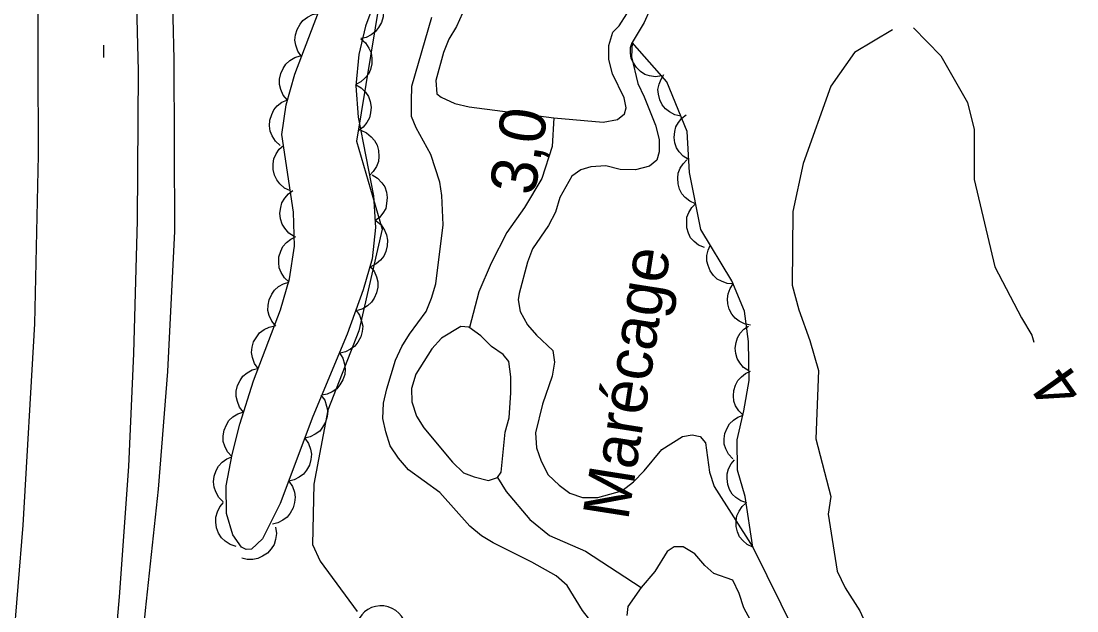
# Model space of a CAD drawing. Extents: x 282461 to 284471, y 5554090 to 5557646.
# Drawn here: x 283536.9 to 283605.6, y 5556424.5 to 5556463 of the extents above; entities that cross this region are included whole.
import ezdxf

# ---------------------------------------------------------------- set-up
doc = ezdxf.new("R2010")
doc.units = 0
for name, color, linetype in [('Niveau 2', 7, 'Continuous'), ('Niveau 21', 7, 'Continuous'), ('Niveau 3', 7, 'Continuous'), ('Niveau 4', 7, 'Continuous'), ('Niveau 44', 7, 'Continuous'), ('Niveau 7', 7, 'Continuous')]:
    doc.layers.add(name, color=color, linetype=linetype)

msp = doc.modelspace()

# ---------------------------------------------------------------- linework, layer by layer
at = {"layer": 'Niveau 2'}
for points in [[(283557.76, 5556498.89), (283557.77, 5556498.08), (283557.66, 5556497.62), (283557.68, 5556495.18), (283556.72, 5556491.82), (283557.11, 5556490.16), (283558.71, 5556486.14), (283560, 5556484.39), (283561.45, 5556480.57), (283561.62, 5556478.15), (283561.45, 5556471.66), (283558.73, 5556455.15), (283560.39, 5556449.41), (283558.88, 5556442.8), (283556.87, 5556437.62), (283555.95, 5556432.8), (283555.86, 5556428.88), (283556.36, 5556427.78), (283558.77, 5556424.51)], [(283593.63, 5556462.41), (283591.15, 5556460.92), (283589.61, 5556458.73), (283587.81, 5556453.7), (283587.15, 5556450.57), (283587.09, 5556445.76), (283587.53, 5556444.16), (283588.26, 5556442.17), (283588.81, 5556440.2), (283588.64, 5556435.76), (283589.62, 5556432), (283589.45, 5556430.84), (283590.03, 5556427.14), (283590.55, 5556426.05), (283591.51, 5556424.55), (283592.92, 5556421.44)], [(283595, 5556462.53), (283596.78, 5556460.7), (283598.53, 5556457.67), (283598.96, 5556455.91), (283598.96, 5556452.66), (283600.3, 5556446.97), (283602.03, 5556443.64), (283602.71, 5556442.5), (283602.83, 5556442.06)]]:
    msp.add_lwpolyline(points, dxfattribs=at)
at = {"layer": 'Niveau 21'}
for points in [[(283542.07, 5556411.4), (283543.3, 5556425.46), (283543.9, 5556433.95), (283544.22, 5556441.32), (283544.46, 5556449.98), (283544.53, 5556459.73), (283543.78, 5556489.52), (283542.62, 5556514.76), (283540.19, 5556562.22), (283538.34, 5556596.29)], [(283498.59, 5556015.13), (283507.24, 5556117.01), (283512.33, 5556171.47), (283516.76, 5556220.04), (283520.02, 5556253.99), (283522.55, 5556281.77), (283527.75, 5556335.29), (283530.4, 5556361.96), (283533.98, 5556396.7), (283536.05, 5556418.15), (283537.02, 5556430.12), (283537.77, 5556443.25), (283538.02, 5556454.23), (283537.97, 5556466.77), (283537.68, 5556479.84), (283537.15, 5556494.87), (283533.58, 5556562.44), (283532.5, 5556585.25)], [(283529.54, 5556267.01), (283530.78, 5556278.27), (283531.6, 5556288.21), (283533.62, 5556308.79), (283535.75, 5556332.16), (283537.38, 5556347.22), (283540.14, 5556374.59), (283542.09, 5556391.8), (283542.68, 5556400.22), (283544.99, 5556424.58), (283545.83, 5556432.48), (283546.44, 5556440.15), (283546.89, 5556449.28), (283546.85, 5556460.49), (283546.4, 5556479.36), (283545.36, 5556501.48), (283544.74, 5556509.72), (283544.41, 5556518.25), (283543.3, 5556536.9), (283543.06, 5556542.76), (283541.85, 5556561.22), (283541.51, 5556570.63)]]:
    msp.add_lwpolyline(points, dxfattribs=at)
at = {"layer": 'Niveau 3'}
msp.add_line((283542.27, 5556460.6), (283542.27, 5556461.4), dxfattribs=at)
at = {"layer": 'Niveau 4'}
for points in [[(283565.64, 5556463.49), (283565.24, 5556462.61), (283564.73, 5556461.79), (283564.39, 5556460.92), (283563.89, 5556459.11), (283563.96, 5556458.24), (283564.25, 5556458.01), (283565.13, 5556457.61), (283566.06, 5556457.39), (283571.58, 5556456.67), (283574.8, 5556456.38), (283575.72, 5556456.57), (283576.19, 5556456.92), (283576.3, 5556457.33), (283576.17, 5556457.97), (283575.4, 5556459.53), (283575.16, 5556460.46), (283575.15, 5556461.39), (283575.43, 5556462.26), (283575.83, 5556462.67), (283576.34, 5556463.44)], [(283571.58, 5556456.67), (283571.47, 5556454.81), (283570.8, 5556452.71), (283569.66, 5556450.83), (283568.51, 5556449.19), (283567.49, 5556447.2), (283566.7, 5556445.33), (283566.08, 5556443.01)], [(283568.78, 5556438.76), (283568.77, 5556439.8), (283568.64, 5556440.79), (283568.28, 5556441.25), (283567.52, 5556441.77), (283566.82, 5556442.46), (283566.05, 5556443.03), (283565.53, 5556443.08), (283564.26, 5556442.31), (283563.63, 5556441.61), (283562.6, 5556439.97), (283562.32, 5556439.03), (283562.33, 5556438.16), (283562.63, 5556437.24), (283563.11, 5556436.48), (283564.99, 5556434.24), (283565.7, 5556433.55), (283566.4, 5556433.27), (283567.33, 5556433.04), (283567.91, 5556433.23), (283568.14, 5556433.58), (283568.4, 5556436.2), (283568.68, 5556437.13), (283568.78, 5556438.76)], [(283567.91, 5556433.23), (283568.48, 5556432.33), (283570.01, 5556430.49), (283571.3, 5556429.46), (283573.64, 5556428.44), (283577.27, 5556426.07)], [(283584.66, 5556423.42), (283583.95, 5556424.75), (283583.65, 5556425.67), (283583.23, 5556426.54), (283582, 5556426.99), (283581.41, 5556427.51), (283580.77, 5556428.26), (283580, 5556428.71), (283579.42, 5556428.71), (283578.96, 5556428.41), (283578.16, 5556427.12), (283577.27, 5556426.07), (283576.39, 5556424.84), (283576.33, 5556424.25)]]:
    msp.add_lwpolyline(points, dxfattribs=at)
at = {"layer": 'Niveau 44'}
for points in [[(283559.95, 5556464.35), (283559.31, 5556462.63), (283558.89, 5556460.79), (283558.68, 5556458.76), (283558.83, 5556456.71), (283559.83, 5556451.59), (283559.96, 5556449.52), (283559.74, 5556447.48), (283559.17, 5556445.47), (283558.11, 5556442.57), (283555.89, 5556437.21), (283553.76, 5556431.54), (283552.61, 5556429.23), (283551.88, 5556428.56), (283551.55, 5556428.54), (283551.24, 5556428.69), (283550.68, 5556429.49), (283550.27, 5556430.89), (283550.25, 5556432.7), (283550.63, 5556434.73), (283551.13, 5556436.71), (283552.02, 5556439.54), (283553.78, 5556444.15), (283554.37, 5556446.18), (283554.69, 5556448.31), (283554.63, 5556450.52), (283553.86, 5556455.58), (283554.14, 5556457.52), (283554.71, 5556459.52), (283556.7, 5556464.77)], [(283560.06, 5556464.63), (283560.3, 5556464.29), (283560.43, 5556463.91), (283560.49, 5556463.59), (283560.46, 5556463.24), (283560.36, 5556462.88), (283560.17, 5556462.55), (283559.97, 5556462.29), (283559.69, 5556462.08), (283559.36, 5556461.91), (283559.01, 5556461.83)], [(283555.15, 5556460.67), (283554.91, 5556461.01), (283554.78, 5556461.4), (283554.72, 5556461.72), (283554.76, 5556462.07), (283554.86, 5556462.43), (283555.05, 5556462.76), (283555.24, 5556463.02), (283555.53, 5556463.22), (283555.86, 5556463.39), (283556.21, 5556463.47)], [(283559, 5556461.81), (283559.32, 5556461.55), (283559.54, 5556461.21), (283559.68, 5556460.91), (283559.73, 5556460.56), (283559.73, 5556460.19), (283559.63, 5556459.82), (283559.51, 5556459.52), (283559.28, 5556459.25), (283559, 5556459.01), (283558.69, 5556458.84)], [(283578.61, 5556459.4), (283578.2, 5556459.34), (283577.81, 5556459.41), (283577.51, 5556459.5), (283577.22, 5556459.69), (283576.96, 5556459.94), (283576.76, 5556460.26), (283576.62, 5556460.54), (283576.58, 5556460.88), (283576.58, 5556461.24), (283576.67, 5556461.58)], [(283584.54, 5556428.69), (283584.03, 5556431.99), (283583.54, 5556433.72), (283583.52, 5556435.7), (283583.96, 5556437.57), (283584.29, 5556439.55), (283584.26, 5556442.1), (283584, 5556444.08), (283583.17, 5556446.04), (283581.15, 5556449.39), (283580.41, 5556453.1), (283580.26, 5556455.78), (283578.94, 5556459.02), (283576.67, 5556461.58)], [(283554.23, 5556457.83), (283553.96, 5556458.14), (283553.8, 5556458.52), (283553.71, 5556458.84), (283553.72, 5556459.19), (283553.79, 5556459.55), (283553.95, 5556459.89), (283554.12, 5556460.17), (283554.39, 5556460.4), (283554.71, 5556460.59), (283555.05, 5556460.71)], [(283579.85, 5556456.78), (283579.45, 5556456.87), (283579.11, 5556457.06), (283578.85, 5556457.25), (283578.64, 5556457.52), (283578.48, 5556457.84), (283578.4, 5556458.21), (283578.36, 5556458.52), (283578.43, 5556458.86), (283578.56, 5556459.19), (283578.75, 5556459.49)], [(283558.67, 5556458.84), (283559.04, 5556458.63), (283559.31, 5556458.33), (283559.51, 5556458.06), (283559.62, 5556457.73), (283559.68, 5556457.37), (283559.64, 5556456.99), (283559.58, 5556456.67), (283559.41, 5556456.36), (283559.17, 5556456.07), (283558.89, 5556455.85)], [(283553.76, 5556454.87), (283553.45, 5556455.15), (283553.24, 5556455.5), (283553.11, 5556455.8), (283553.07, 5556456.15), (283553.09, 5556456.52), (283553.21, 5556456.88), (283553.34, 5556457.18), (283553.57, 5556457.44), (283553.86, 5556457.68), (283554.19, 5556457.83)], [(283580.36, 5556453.95), (283580.01, 5556454.16), (283579.75, 5556454.45), (283579.57, 5556454.71), (283579.46, 5556455.04), (283579.41, 5556455.39), (283579.45, 5556455.77), (283579.52, 5556456.08), (283579.69, 5556456.37), (283579.92, 5556456.65), (283580.2, 5556456.86)], [(283559, 5556455.86), (283559.38, 5556455.7), (283559.69, 5556455.44), (283559.91, 5556455.2), (283560.07, 5556454.88), (283560.17, 5556454.53), (283560.18, 5556454.14), (283560.15, 5556453.82), (283560.02, 5556453.49), (283559.82, 5556453.18), (283559.57, 5556452.92)], [(283554.42, 5556451.91), (283554.04, 5556452.09), (283553.74, 5556452.36), (283553.53, 5556452.62), (283553.39, 5556452.94), (283553.3, 5556453.3), (283553.31, 5556453.68), (283553.35, 5556454), (283553.5, 5556454.32), (283553.7, 5556454.63), (283553.97, 5556454.87)], [(283580.81, 5556451.07), (283580.44, 5556451.23), (283580.14, 5556451.48), (283579.92, 5556451.72), (283579.77, 5556452.02), (283579.67, 5556452.37), (283579.66, 5556452.74), (283579.68, 5556453.06), (283579.81, 5556453.38), (283580, 5556453.68), (283580.24, 5556453.93)], [(283559.74, 5556452.95), (283560.1, 5556452.74), (283560.38, 5556452.44), (283560.57, 5556452.17), (283560.68, 5556451.83), (283560.73, 5556451.47), (283560.69, 5556451.09), (283560.63, 5556450.77), (283560.45, 5556450.46), (283560.22, 5556450.18), (283559.93, 5556449.96)], [(283554.67, 5556448.93), (283554.32, 5556449.16), (283554.06, 5556449.47), (283553.88, 5556449.74), (283553.78, 5556450.08), (283553.74, 5556450.45), (283553.79, 5556450.82), (283553.87, 5556451.14), (283554.06, 5556451.44), (283554.3, 5556451.72), (283554.59, 5556451.93)], [(283581.39, 5556448.21), (283581.01, 5556448.37), (283580.71, 5556448.62), (283580.49, 5556448.86), (283580.34, 5556449.16), (283580.24, 5556449.51), (283580.23, 5556449.88), (283580.25, 5556450.2), (283580.38, 5556450.51), (283580.57, 5556450.82), (283580.81, 5556451.07)], [(283560.01, 5556449.96), (283560.33, 5556449.69), (283560.55, 5556449.35), (283560.69, 5556449.05), (283560.74, 5556448.7), (283560.73, 5556448.33), (283560.63, 5556447.96), (283560.51, 5556447.66), (283560.28, 5556447.39), (283560, 5556447.15), (283559.69, 5556446.98)], [(283554.34, 5556445.97), (283554.03, 5556446.25), (283553.83, 5556446.6), (283553.7, 5556446.9), (283553.66, 5556447.25), (283553.68, 5556447.62), (283553.8, 5556447.98), (283553.93, 5556448.28), (283554.17, 5556448.54), (283554.46, 5556448.77), (283554.78, 5556448.93)], [(283583.28, 5556445.86), (283582.87, 5556445.88), (283582.5, 5556446.02), (283582.22, 5556446.16), (283581.97, 5556446.4), (283581.76, 5556446.69), (283581.62, 5556447.04), (283581.54, 5556447.34), (283581.55, 5556447.69), (283581.63, 5556448.04), (283581.77, 5556448.36)], [(283559.6, 5556447), (283559.87, 5556446.68), (283560.03, 5556446.3), (283560.12, 5556445.99), (283560.11, 5556445.63), (283560.04, 5556445.27), (283559.88, 5556444.93), (283559.71, 5556444.65), (283559.44, 5556444.42), (283559.13, 5556444.23), (283558.79, 5556444.11)], [(283553.47, 5556443.1), (283553.21, 5556443.42), (283553.05, 5556443.79), (283552.96, 5556444.11), (283552.97, 5556444.46), (283553.04, 5556444.82), (283553.21, 5556445.17), (283553.38, 5556445.44), (283553.65, 5556445.67), (283553.97, 5556445.86), (283554.31, 5556445.97)], [(283584.39, 5556443.16), (283583.99, 5556443.24), (283583.64, 5556443.42), (283583.38, 5556443.61), (283583.17, 5556443.88), (283583, 5556444.2), (283582.92, 5556444.56), (283582.88, 5556444.88), (283582.94, 5556445.21), (283583.06, 5556445.55), (283583.25, 5556445.85)], [(283558.69, 5556444.15), (283558.93, 5556443.81), (283559.06, 5556443.42), (283559.13, 5556443.1), (283559.09, 5556442.75), (283559, 5556442.4), (283558.81, 5556442.06), (283558.62, 5556441.8), (283558.34, 5556441.59), (283558.01, 5556441.42), (283557.66, 5556441.33)], [(283552.32, 5556440.33), (283552.08, 5556440.67), (283551.95, 5556441.05), (283551.89, 5556441.38), (283551.93, 5556441.73), (283552.03, 5556442.08), (283552.23, 5556442.41), (283552.42, 5556442.67), (283552.71, 5556442.88), (283553.04, 5556443.04), (283553.39, 5556443.12)], [(283584.28, 5556440.18), (283583.94, 5556440.4), (283583.69, 5556440.71), (283583.52, 5556440.98), (283583.43, 5556441.31), (283583.39, 5556441.67), (283583.45, 5556442.03), (283583.53, 5556442.34), (283583.72, 5556442.63), (283583.96, 5556442.9), (283584.25, 5556443.1)], [(283557.61, 5556441.35), (283557.84, 5556441.01), (283557.95, 5556440.62), (283558, 5556440.29), (283557.96, 5556439.94), (283557.84, 5556439.59), (283557.64, 5556439.27), (283557.44, 5556439.01), (283557.15, 5556438.81), (283556.81, 5556438.66), (283556.46, 5556438.59)], [(283551.37, 5556437.49), (283551.11, 5556437.81), (283550.97, 5556438.19), (283550.89, 5556438.51), (283550.9, 5556438.86), (283550.98, 5556439.22), (283551.16, 5556439.56), (283551.33, 5556439.84), (283551.61, 5556440.06), (283551.93, 5556440.24), (283552.27, 5556440.34)], [(283583.91, 5556437.29), (283583.62, 5556437.57), (283583.42, 5556437.91), (283583.3, 5556438.21), (283583.27, 5556438.55), (283583.3, 5556438.91), (283583.42, 5556439.26), (283583.56, 5556439.55), (283583.79, 5556439.8), (283584.07, 5556440.02), (283584.39, 5556440.17)], [(283556.41, 5556438.61), (283556.66, 5556438.27), (283556.78, 5556437.88), (283556.85, 5556437.56), (283556.81, 5556437.21), (283556.71, 5556436.85), (283556.52, 5556436.52), (283556.33, 5556436.26), (283556.04, 5556436.05), (283555.71, 5556435.89), (283555.36, 5556435.8)], [(283550.6, 5556434.6), (283550.32, 5556434.91), (283550.15, 5556435.28), (283550.05, 5556435.59), (283550.05, 5556435.94), (283550.11, 5556436.31), (283550.26, 5556436.66), (283550.42, 5556436.94), (283550.68, 5556437.18), (283550.99, 5556437.38), (283551.33, 5556437.5)], [(283583.23, 5556434.45), (283582.95, 5556434.75), (283582.78, 5556435.11), (283582.68, 5556435.41), (283582.67, 5556435.76), (283582.72, 5556436.11), (283582.87, 5556436.46), (283583.02, 5556436.73), (283583.27, 5556436.97), (283583.57, 5556437.17), (283583.9, 5556437.29)], [(283555.36, 5556435.8), (283555.6, 5556435.46), (283555.73, 5556435.08), (283555.79, 5556434.75), (283555.76, 5556434.4), (283555.66, 5556434.05), (283555.47, 5556433.72), (283555.27, 5556433.46), (283554.99, 5556433.25), (283554.66, 5556433.08), (283554.31, 5556433)], [(283550.05, 5556431.65), (283549.76, 5556431.94), (283549.56, 5556432.3), (283549.45, 5556432.61), (283549.42, 5556432.96), (283549.46, 5556433.33), (283549.59, 5556433.69), (283549.73, 5556433.98), (283549.98, 5556434.23), (283550.28, 5556434.45), (283550.6, 5556434.59)], [(283584.14, 5556431.59), (283583.76, 5556431.71), (283583.44, 5556431.94), (283583.2, 5556432.16), (283583.03, 5556432.45), (283582.9, 5556432.79), (283582.86, 5556433.16), (283582.86, 5556433.48), (283582.96, 5556433.8), (283583.12, 5556434.12), (283583.35, 5556434.39)], [(283554.31, 5556433), (283554.55, 5556432.66), (283554.68, 5556432.27), (283554.74, 5556431.95), (283554.7, 5556431.6), (283554.6, 5556431.25), (283554.41, 5556430.92), (283554.22, 5556430.65), (283553.94, 5556430.45), (283553.6, 5556430.28), (283553.26, 5556430.2)], [(283550.9, 5556428.73), (283550.51, 5556428.86), (283550.17, 5556429.09), (283549.93, 5556429.31), (283549.75, 5556429.61), (283549.61, 5556429.95), (283549.57, 5556430.33), (283549.56, 5556430.66), (283549.67, 5556430.99), (283549.83, 5556431.33), (283550.06, 5556431.6)], [(283584.54, 5556428.69), (283584.17, 5556428.86), (283583.88, 5556429.13), (283583.67, 5556429.37), (283583.54, 5556429.69), (283583.45, 5556430.04), (283583.46, 5556430.41), (283583.49, 5556430.73), (283583.64, 5556431.04), (283583.84, 5556431.34), (283584.09, 5556431.57)], [(283553.45, 5556430), (283553.51, 5556429.59), (283553.46, 5556429.19), (283553.36, 5556428.87), (283553.17, 5556428.58), (283552.93, 5556428.31), (283552.6, 5556428.1), (283552.31, 5556427.95), (283551.97, 5556427.89), (283551.6, 5556427.9), (283551.25, 5556427.98)]]:
    msp.add_lwpolyline(points, dxfattribs=at)
msp.add_arc((283560.327, 5556423.226), 1.648, 282.26917, 149.72625, dxfattribs=at)
at = {"layer": 'Niveau 7'}
for points in [[(283578.21, 5556464.56), (283577.47, 5556462.87), (283576.67, 5556461.58), (283576.63, 5556460.65), (283577.05, 5556458.91), (283577.47, 5556458.04), (283578.19, 5556456.19), (283578.44, 5556455.26), (283578.44, 5556454.45), (283578.28, 5556453.92), (283577.82, 5556453.51), (283576.89, 5556453.27), (283575.9, 5556453.31), (283574.97, 5556453.54), (283573.98, 5556453.47), (283573.34, 5556453.29), (283572.76, 5556452.87), (283571.97, 5556451.47), (283571.69, 5556450.53), (283571.23, 5556449.66), (283570.2, 5556448.13), (283569.86, 5556447.26), (283569.32, 5556445.22), (283569.26, 5556444.81), (283569.39, 5556444.06), (283569.86, 5556443.19), (283570.45, 5556442.5)], [(283575.74, 5556421.63), (283573.44, 5556424.57), (283572.44, 5556426.19), (283571.73, 5556426.82), (283570.15, 5556427.73), (283567.63, 5556428.98), (283566.87, 5556429.44), (283566.11, 5556430.07), (283564.16, 5556432.25), (283562.11, 5556433.74), (283561.46, 5556434.49), (283560.93, 5556435.3), (283560.63, 5556436.22), (283560.44, 5556437.09), (283560.49, 5556438.08), (283560.71, 5556439.02), (283561.27, 5556440.88), (283561.67, 5556441.76), (283562.18, 5556442.58), (283563.27, 5556444.04), (283563.61, 5556444.92), (283563.89, 5556445.85), (283564.37, 5556449.69), (283564.29, 5556451.61), (283564.16, 5556452.48), (283563.56, 5556454.28), (283562.61, 5556456.01), (283562.31, 5556456.76), (283562.3, 5556457.75), (283562.34, 5556458.74), (283563.63, 5556463.23)], [(283570.45, 5556442.5), (283571.51, 5556441.52), (283571.63, 5556440.76), (283571.46, 5556439.83), (283570.83, 5556438.02), (283570.38, 5556436.15), (283570.45, 5556435.16), (283570.75, 5556434.29), (283571.22, 5556433.42), (283571.93, 5556432.73), (283572.63, 5556432.21), (283573.45, 5556431.93), (283574.44, 5556431.94), (283576.01, 5556432.36), (283576.76, 5556432.95), (283577.46, 5556433.66), (283578.61, 5556435.07), (283579.95, 5556435.9), (283580.59, 5556436.02), (283581.11, 5556435.91), (283581.46, 5556435.5), (283581.71, 5556433.58), (283582.01, 5556432.66), (283584.54, 5556428.69), (283587.28, 5556423.16)]]:
    msp.add_lwpolyline(points, dxfattribs=at)

# ---------------------------------------------------------------- texts
at = {"layer": 'Niveau 2'}
msp.add_text('4', height=3, rotation=125.41956, dxfattribs=at).set_placement((283606.25, 5556438.97))
at = {"layer": 'Niveau 3'}
msp.add_text('    3,0', height=3, rotation=81.0958, dxfattribs=at).set_placement((283569.64, 5556447.14))
at = {"layer": 'Niveau 7'}
msp.add_text('Marécage', height=3, rotation=81.0598, dxfattribs=at).set_placement((283576.41, 5556430.38))

doc.saveas('drawing.dxf')
